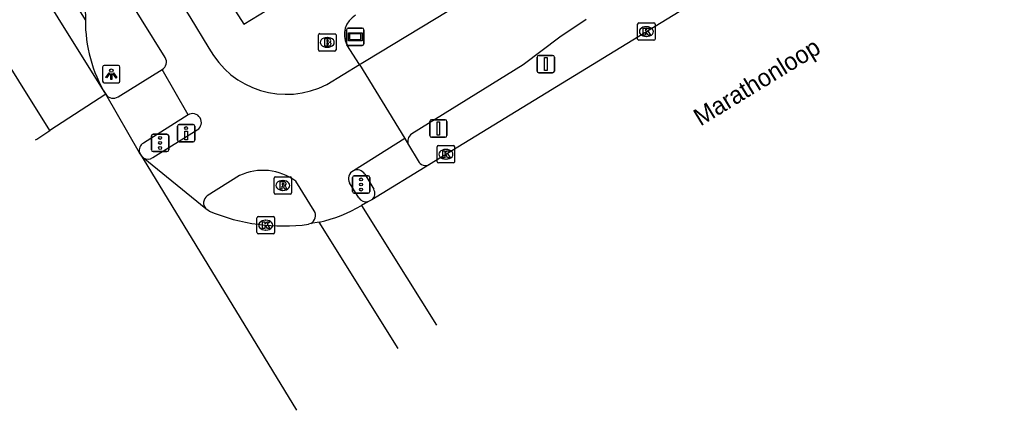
# Model space of a CAD drawing. Extents: x 158461 to 159795, y 387220 to 388672.
# Drawn here: x 158822.5 to 158879.5, y 387220 to 387242.3 of the extents above; entities that cross this region are included whole.
import ezdxf

# ---------------------------------------------------------------- set-up
doc = ezdxf.new("R2010")
doc.units = 0
for name, color, linetype in [('IMGEO_Brandkraan', 7, 'Continuous'), ('IMGEO_Drukknoppaal', 7, 'Continuous'), ('IMGEO_Fietspad_gesloten', 7, 'Continuous'), ('IMGEO_Fietspad_open', 7, 'Continuous'), ('IMGEO_Kolk', 7, 'Continuous'), ('IMGEO_Lichtpunt', 7, 'Continuous'), ('IMGEO_Openbare_ruimte_label', 7, 'Continuous'), ('IMGEO_Rijbaan_lokaal_gesloten', 7, 'Continuous'), ('IMGEO_Rijbaan_lokaal_open', 7, 'Continuous'), ('IMGEO_Rijbaan_regionaal_gesloten', 7, 'Continuous'), ('IMGEO_Rioolput', 7, 'Continuous'), ('IMGEO_Verkeersbordpaal', 7, 'Continuous'), ('IMGEO_Verkeersregelinstallatiepaal', 7, 'Continuous'), ('IMGEO_Verklikker', 7, 'Continuous'), ('IMGEO_Voetpad_open', 7, 'Continuous')]:
    doc.layers.add(name, color=color, linetype=linetype)

msp = doc.modelspace()

# ---------------------------------------------------------------- linework, layer by layer
at = {"layer": 'IMGEO_Brandkraan'}
for p, q in [((158839.576, 387240.62), (158839.576, 387241.472)), ((158839.651, 387241.546), (158840.503, 387241.546)), ((158840.064, 387241.326), (158840.089, 387241.326)), ((158840.577, 387241.472), (158840.577, 387240.62)), ((158840.503, 387240.546), (158839.651, 387240.546)), ((158840.087, 387240.766), (158840.062, 387240.766))]:
    msp.add_line(p, q, dxfattribs=at)
for points in [[(158839.576, 387240.62), (158839.576, 387241.472)], [(158839.651, 387241.546), (158840.503, 387241.546)], [(158839.924, 387241.246), (158839.924, 387240.846), (158840.137, 387240.846)], [(158840.155, 387241.246), (158839.924, 387241.246)], [(158840.103, 387241.165), (158840.049, 387241.165), (158840.049, 387241.089)], [(158840.049, 387241.089), (158840.102, 387241.089)], [(158840.111, 387241.013), (158840.049, 387241.013), (158840.049, 387240.932)], [(158840.577, 387241.472), (158840.577, 387240.62)], [(158840.503, 387240.546), (158839.651, 387240.546)], [(158840.049, 387240.932), (158840.111, 387240.932)]]:
    msp.add_lwpolyline(points, dxfattribs=at)
for centre, radius, start, end in [((158839.653, 387241.47), 0.0765, 91.552, 178.448), ((158839.653, 387241.47), 0.0765, 91.552, 178.448), ((158840.104, 387241.127), 0.0379, 267.8285, 90.9355), ((158840.112, 387240.972), 0.0404, 269.8759, 90.5077), ((158840.159, 387241.101), 0.145, 59.4692, 91.5367), ((158840.184, 387241.148), 0.0922, 285.5137, 58.1501), ((158840.189, 387240.956), 0.105, 301.3115, 78.989), ((158840.501, 387241.47), 0.0765, 1.552, 88.448), ((158840.501, 387241.47), 0.0765, 1.552, 88.448), ((158839.653, 387240.622), 0.0765, 181.552, 268.448), ((158839.653, 387240.622), 0.0765, 181.552, 268.448), ((158840.143, 387241.097), 0.251, 268.6676, 293.5347), ((158840.501, 387240.622), 0.0765, 271.552, 358.448), ((158840.501, 387240.622), 0.0765, 271.552, 358.448)]:
    msp.add_arc(centre, radius, start, end, dxfattribs=at)
for centre, major_axis, ratio, start_param, end_param in [((158840.063, 387241.046), (-0.387, 0.002), 0.722429, 4.712389, 7.853982), ((158840.088, 387241.046), (-0.39, 0.002), 0.717154, 1.570796, 4.712389)]:
    msp.add_ellipse(centre, major_axis=major_axis, ratio=ratio, start_param=start_param, end_param=end_param, dxfattribs=at)
at = {"layer": 'IMGEO_Drukknoppaal'}
for p, q in [((158831.491, 387235.445), (158831.491, 387236.245)), ((158831.491, 387236.245), (158831.491, 387235.445)), ((158831.591, 387236.345), (158832.381, 387236.345)), ((158832.381, 387236.345), (158831.591, 387236.345)), ((158832.481, 387236.245), (158832.481, 387235.445)), ((158832.481, 387235.445), (158832.481, 387236.245)), ((158832.381, 387235.345), (158831.591, 387235.345)), ((158831.591, 387235.345), (158832.381, 387235.345))]:
    msp.add_line(p, q, dxfattribs=at)
msp.add_lwpolyline([(158832.061, 387235.97), (158832.061, 387235.47), (158831.911, 387235.47), (158831.911, 387235.97), (158832.061, 387235.97)], dxfattribs=at)
msp.add_circle((158831.986, 387236.135), 0.085, dxfattribs=at)
for centre, start, end in [((158831.591, 387236.245), 90, 180), ((158831.591, 387236.245), 90, 180), ((158832.381, 387236.245), 0, 90), ((158832.381, 387236.245), 360, 90), ((158831.591, 387235.445), 180, 270), ((158831.591, 387235.445), 180, 270), ((158832.381, 387235.445), 270, 0), ((158832.381, 387235.445), 270, 0)]:
    msp.add_arc(centre, 0.1, start, end, dxfattribs=at)
at = {"layer": 'IMGEO_Fietspad_gesloten'}
for points in [[(158972.609, 387317.073), (158959.975, 387309.829), (158926.744, 387290.382), (158873.726, 387258.132), (158855.546, 387246.987), (158853.255, 387245.716), (158851.856, 387245.05), (158847.763, 387243.287), (158842.297, 387239.997), (158842.013, 387239.825), (158841.931, 387239.775)], [(158854.915, 387242.367), (158853.397, 387241.348), (158851.296, 387239.762), (158844.925, 387235.8)], [(158841.931, 387239.775), (158844.522, 387235.533)], [(158844.522, 387235.533), (158844.733, 387235.173)]]:
    msp.add_lwpolyline(points, dxfattribs=at)
for centre, radius, start, end in [((158845.164, 387235.384), 0.48, 119.855, 206.0937), ((158837.979, 387238.435), 7.858, 282.0218, 301.1408)]:
    msp.add_arc(centre, radius, start, end, dxfattribs=at)
at = {"layer": 'IMGEO_Fietspad_open'}
for points in [[(158830.121, 387245.834), (158832.194, 387242.517), (158833.291, 387240.724)], [(158830.787, 387240.184), (158828.068, 387244.556)], [(158832.096, 387236.889), (158830.612, 387239.49)], [(158840.048, 387238.636), (158841.931, 387239.775)], [(158830.081, 387234.449), (158832.627, 387236.04)], [(158844.522, 387235.533), (158841.572, 387233.688)], [(158835.049, 387233.414), (158833.188, 387232.249)], [(158839.331, 387231.398), (158838.275, 387233.088)], [(158841.887, 387232.136), (158841.357, 387232.999)]]:
    msp.add_lwpolyline(points, dxfattribs=at)
for centre, radius, start, end in [((158837.731, 387243.115), 5.043, 208.3033, 297.3531), ((158830.341, 387239.927), 0.515, 301.7901, 29.9044), ((158832.359, 387236.463), 0.501, 302.3398, 121.7074), ((158829.798, 387234.859), 0.498, 237.6931, 304.6026), ((158836.392, 387230.578), 3.138, 53.1216, 115.3377), ((158841.788, 387233.243), 0.495, 115.8429, 209.4964), ((158833.485, 387231.848), 0.499, 126.542, 221.0882), ((158842.308, 387232.402), 0.498, 212.2608, 280.913), ((158838.89, 387231.129), 0.517, 297.6951, 31.3949)]:
    msp.add_arc(centre, radius, start, end, dxfattribs=at)
at = {"layer": 'IMGEO_Kolk'}
for p, q in [((158857.94, 387242.166), (158858.792, 387242.166)), ((158857.865, 387241.24), (158857.865, 387242.092)), ((158858.353, 387241.946), (158858.378, 387241.946)), ((158858.866, 387242.092), (158858.866, 387241.24)), ((158858.792, 387241.166), (158857.94, 387241.166)), ((158858.376, 387241.386), (158858.351, 387241.386)), ((158846.377, 387234.212), (158846.377, 387235.064)), ((158846.452, 387235.138), (158847.304, 387235.138)), ((158846.865, 387234.918), (158846.89, 387234.918)), ((158847.378, 387235.064), (158847.378, 387234.212)), ((158846.888, 387234.358), (158846.863, 387234.358)), ((158847.304, 387234.138), (158846.452, 387234.138)), ((158836.048, 387230.15), (158836.048, 387231.002)), ((158836.123, 387231.076), (158836.975, 387231.076)), ((158836.536, 387230.856), (158836.561, 387230.856)), ((158837.049, 387231.002), (158837.049, 387230.15)), ((158836.559, 387230.296), (158836.534, 387230.296)), ((158836.975, 387230.076), (158836.123, 387230.076))]:
    msp.add_line(p, q, dxfattribs=at)
for points in [[(158857.94, 387242.166), (158858.792, 387242.166)], [(158857.865, 387241.24), (158857.865, 387242.092)], [(158858.186, 387241.866), (158858.309, 387241.866), (158858.309, 387241.715), (158858.439, 387241.866), (158858.603, 387241.866), (158858.457, 387241.715), (158858.61, 387241.466), (158858.458, 387241.466), (158858.373, 387241.63), (158858.309, 387241.563), (158858.309, 387241.466), (158858.186, 387241.466), (158858.186, 387241.866)], [(158858.866, 387242.092), (158858.866, 387241.24)], [(158858.792, 387241.166), (158857.94, 387241.166)], [(158846.377, 387234.212), (158846.377, 387235.064)], [(158846.452, 387235.138), (158847.304, 387235.138)], [(158846.698, 387234.838), (158846.821, 387234.838), (158846.821, 387234.687), (158846.951, 387234.838), (158847.115, 387234.838), (158846.969, 387234.687), (158847.122, 387234.438), (158846.97, 387234.438), (158846.885, 387234.602), (158846.821, 387234.535), (158846.821, 387234.438), (158846.698, 387234.438), (158846.698, 387234.838)], [(158847.378, 387235.064), (158847.378, 387234.212)], [(158847.304, 387234.138), (158846.452, 387234.138)], [(158836.048, 387230.15), (158836.048, 387231.002)], [(158836.123, 387231.076), (158836.975, 387231.076)], [(158836.369, 387230.776), (158836.492, 387230.776), (158836.492, 387230.625), (158836.622, 387230.776), (158836.786, 387230.776), (158836.64, 387230.625), (158836.793, 387230.376), (158836.641, 387230.376), (158836.556, 387230.54), (158836.492, 387230.473), (158836.492, 387230.376), (158836.369, 387230.376), (158836.369, 387230.776)], [(158837.049, 387231.002), (158837.049, 387230.15)], [(158836.975, 387230.076), (158836.123, 387230.076)]]:
    msp.add_lwpolyline(points, dxfattribs=at)
for centre, start, end in [((158857.942, 387242.09), 91.552, 178.448), ((158857.942, 387242.09), 91.552, 178.448), ((158858.79, 387242.09), 1.552, 88.448), ((158858.79, 387242.09), 1.552, 88.448), ((158857.942, 387241.242), 181.552, 268.448), ((158857.942, 387241.242), 181.552, 268.448), ((158858.79, 387241.242), 271.552, 358.448), ((158858.79, 387241.242), 271.552, 358.448), ((158846.454, 387235.062), 91.552, 178.448), ((158846.454, 387235.062), 91.552, 178.448), ((158847.302, 387235.062), 1.552, 88.448), ((158847.302, 387235.062), 1.552, 88.448), ((158846.454, 387234.214), 181.552, 268.448), ((158846.454, 387234.214), 181.552, 268.448), ((158847.302, 387234.214), 271.552, 358.448), ((158847.302, 387234.214), 271.552, 358.448), ((158836.125, 387231), 91.552, 178.448), ((158836.125, 387231), 91.552, 178.448), ((158836.973, 387231), 1.552, 88.448), ((158836.973, 387231), 1.552, 88.448), ((158836.125, 387230.152), 181.552, 268.448), ((158836.125, 387230.152), 181.552, 268.448), ((158836.973, 387230.152), 271.552, 358.448), ((158836.973, 387230.152), 271.552, 358.448)]:
    msp.add_arc(centre, 0.0765, start, end, dxfattribs=at)
for centre, major_axis, ratio, start_param, end_param in [((158858.352, 387241.666), (-0.387, 0.002), 0.722429, 4.712389, 7.853982), ((158858.377, 387241.666), (-0.39, 0.002), 0.717154, 1.570796, 4.712389), ((158846.864, 387234.638), (-0.387, 0.002), 0.722429, 4.712389, 7.853982), ((158846.889, 387234.638), (-0.39, 0.002), 0.717154, 1.570796, 4.712389), ((158836.535, 387230.576), (-0.387, 0.002), 0.722429, 4.712389, 7.853982), ((158836.56, 387230.576), (-0.39, 0.002), 0.717154, 1.570796, 4.712389)]:
    msp.add_ellipse(centre, major_axis=major_axis, ratio=ratio, start_param=start_param, end_param=end_param, dxfattribs=at)
at = {"layer": 'IMGEO_Lichtpunt'}
for p, q in [((158827.199, 387239.633), (158827.199, 387238.826)), ((158827.199, 387239.633), (158827.199, 387238.826)), ((158828.101, 387239.728), (158827.293, 387239.728)), ((158828.101, 387239.728), (158827.293, 387239.728)), ((158828.195, 387238.826), (158828.195, 387239.633)), ((158828.195, 387238.826), (158828.195, 387239.633)), ((158827.293, 387238.732), (158828.101, 387238.732)), ((158827.293, 387238.732), (158828.101, 387238.732))]:
    msp.add_line(p, q, dxfattribs=at)
for points in [[(158827.573, 387239.297), (158827.612, 387239.269), (158827.424, 387239.007), (158827.386, 387239.034), (158827.573, 387239.297)], [(158827.785, 387239.269), (158827.823, 387239.296), (158828.01, 387239.034), (158827.971, 387239.006), (158827.785, 387239.269)], [(158827.675, 387239.249), (158827.722, 387239.249), (158827.722, 387238.927), (158827.675, 387238.927), (158827.675, 387239.249)]]:
    msp.add_lwpolyline(points, dxfattribs=at)
msp.add_circle((158827.698, 387239.431), 0.0994, dxfattribs=at)
for centre, start, end in [((158827.293, 387239.633), 90, 180), ((158827.293, 387239.633), 90, 180), ((158828.101, 387239.633), 0, 90), ((158828.101, 387239.633), 0, 90), ((158827.293, 387238.826), 180, 270), ((158827.293, 387238.826), 180, 270), ((158828.101, 387238.826), 270, 0), ((158828.101, 387238.826), 270, 360)]:
    msp.add_arc(centre, 0.0946, start, end, dxfattribs=at)
at = {"layer": 'IMGEO_Rijbaan_lokaal_gesloten'}
for points in [[(158826.216, 387242.334), (158825.979, 387242.748), (158818.516, 387254.694)], [(158866.997, 387246.961), (158862.902, 387244.442), (158845.942, 387234.06)], [(158845.942, 387234.06), (158842.636, 387232.03)], [(158842.402, 387231.913), (158842.043, 387231.709)], [(158842.636, 387232.03), (158842.402, 387231.913)], [(158842.043, 387231.709), (158846.342, 387224.841)]]:
    msp.add_lwpolyline(points, dxfattribs=at)
msp.add_arc((158834.173, 387242.217), 7.958, 179.1541, 211.3789, dxfattribs=at)
at = {"layer": 'IMGEO_Rijbaan_lokaal_open'}
msp.add_lwpolyline([(158826.131, 387245.886), (158826.216, 387242.334)], dxfattribs=at)
at = {"layer": 'IMGEO_Rijbaan_regionaal_gesloten'}
for points in [[(158824.176, 387235.992), (158792.362, 387286.934), (158694.255, 387443.965), (158684.574, 387459.461), (158661.978, 387495.697), (158658.09, 387501.91), (158642.285, 387527.165), (158630.017, 387546.716), (158625.563, 387554.193)], [(158827.379, 387238.073), (158819.163, 387251.214), (158817.458, 387253.85)], [(158827.379, 387238.073), (158824.176, 387235.992)], [(158829.317, 387234.729), (158827.379, 387238.073)], [(158823.356, 387235.46), (158823.437, 387235.512), (158824.176, 387235.992)], [(158829.532, 387234.438), (158829.317, 387234.729)], [(158829.317, 387234.729), (158838.315, 387219.983)], [(158833.109, 387231.52), (158829.532, 387234.438)], [(158833.315, 387231.379), (158833.109, 387231.52)], [(158839.616, 387230.749), (158839.13, 387230.671)], [(158844.139, 387223.508), (158839.616, 387230.749)], [(158839.13, 387230.671), (158839.009, 387230.625)]]:
    msp.add_lwpolyline(points, dxfattribs=at)
msp.add_arc((158837.56, 387241.563), 11.034, 247.3699, 277.5436, dxfattribs=at)
at = {"layer": 'IMGEO_Rioolput'}
for p, q in [((158837.027, 387232.425), (158837.027, 387233.277)), ((158837.102, 387233.351), (158837.954, 387233.351)), ((158837.515, 387233.131), (158837.54, 387233.131)), ((158838.028, 387233.277), (158838.028, 387232.425)), ((158837.538, 387232.571), (158837.513, 387232.571)), ((158837.954, 387232.351), (158837.102, 387232.351))]:
    msp.add_line(p, q, dxfattribs=at)
for points in [[(158837.027, 387232.425), (158837.027, 387233.277)], [(158837.102, 387233.351), (158837.954, 387233.351)], [(158837.616, 387233.049), (158837.364, 387233.051), (158837.364, 387232.651)], [(158838.028, 387233.277), (158838.028, 387232.425)], [(158837.364, 387232.651), (158837.488, 387232.651), (158837.488, 387232.813), (158837.499, 387232.813)], [(158837.542, 387232.97), (158837.488, 387232.97), (158837.488, 387232.889)], [(158837.488, 387232.889), (158837.54, 387232.889)], [(158837.546, 387232.784), (158837.617, 387232.651), (158837.757, 387232.651), (158837.692, 387232.777)], [(158837.954, 387232.351), (158837.102, 387232.351)]]:
    msp.add_lwpolyline(points, dxfattribs=at)
for centre, radius, start, end in [((158837.104, 387233.275), 0.0765, 91.552, 178.448), ((158837.104, 387233.275), 0.0765, 91.552, 178.448), ((158837.615, 387232.939), 0.109, 350.3612, 89.416), ((158837.952, 387233.275), 0.0765, 1.552, 88.448), ((158837.952, 387233.275), 0.0765, 1.552, 88.448), ((158837.498, 387232.76), 0.0533, 26.0293, 88.6989), ((158837.524, 387233.078), 0.19, 274.7715, 282.9687), ((158837.548, 387232.874), 0.0964, 77.0061, 93.1865), ((158837.562, 387232.931), 0.0378, 276.6634, 79.6772), ((158837.613, 387232.939), 0.112, 277.5842, 350.9817), ((158837.597, 387232.724), 0.108, 29.5134, 73.7905), ((158837.104, 387232.427), 0.0765, 181.552, 268.448), ((158837.104, 387232.427), 0.0765, 181.552, 268.448), ((158837.952, 387232.427), 0.0765, 271.552, 358.448), ((158837.952, 387232.427), 0.0765, 271.552, 358.448)]:
    msp.add_arc(centre, radius, start, end, dxfattribs=at)
for centre, major_axis, ratio, start_param, end_param in [((158837.514, 387232.851), (-0.387, 0.002), 0.722429, 4.712389, 7.853982), ((158837.539, 387232.851), (-0.39, 0.002), 0.717154, 1.570796, 4.712389)]:
    msp.add_ellipse(centre, major_axis=major_axis, ratio=ratio, start_param=start_param, end_param=end_param, dxfattribs=at)
at = {"layer": 'IMGEO_Verkeersbordpaal'}
for p, q in [((158852.104, 387239.404), (158852.104, 387240.204)), ((158852.104, 387240.204), (158852.104, 387239.404)), ((158852.204, 387240.304), (158852.994, 387240.304)), ((158852.994, 387240.304), (158852.204, 387240.304)), ((158853.094, 387240.204), (158853.094, 387239.404)), ((158853.094, 387239.404), (158853.094, 387240.204)), ((158852.994, 387239.304), (158852.204, 387239.304)), ((158852.204, 387239.304), (158852.994, 387239.304)), ((158845.948, 387235.712), (158845.948, 387236.512)), ((158845.948, 387236.512), (158845.948, 387235.712)), ((158846.048, 387236.612), (158846.838, 387236.612)), ((158846.838, 387236.612), (158846.048, 387236.612)), ((158846.938, 387236.512), (158846.938, 387235.712)), ((158846.938, 387235.712), (158846.938, 387236.512)), ((158846.838, 387235.612), (158846.048, 387235.612)), ((158846.048, 387235.612), (158846.838, 387235.612))]:
    msp.add_line(p, q, dxfattribs=at)
for points in [[(158852.524, 387240.179), (158852.674, 387240.179), (158852.674, 387239.429), (158852.524, 387239.429), (158852.524, 387240.179)], [(158846.368, 387236.487), (158846.518, 387236.487), (158846.518, 387235.737), (158846.368, 387235.737), (158846.368, 387236.487)]]:
    msp.add_lwpolyline(points, dxfattribs=at)
for centre, start, end in [((158852.204, 387240.204), 90, 180), ((158852.204, 387240.204), 90, 180), ((158852.994, 387240.204), 0, 90), ((158852.994, 387240.204), 360, 90), ((158852.204, 387239.404), 180, 270), ((158852.204, 387239.404), 180, 270), ((158852.994, 387239.404), 270, 0), ((158852.994, 387239.404), 270, 0), ((158846.048, 387236.512), 90, 180), ((158846.048, 387236.512), 90, 180), ((158846.838, 387236.512), 0, 90), ((158846.838, 387236.512), 360, 90), ((158846.048, 387235.712), 180, 270), ((158846.048, 387235.712), 180, 270), ((158846.838, 387235.712), 270, 0), ((158846.838, 387235.712), 270, 0)]:
    msp.add_arc(centre, 0.1, start, end, dxfattribs=at)
at = {"layer": 'IMGEO_Verkeersregelinstallatiepaal'}
for p, q in [((158829.999, 387234.887), (158829.999, 387235.687)), ((158829.999, 387235.687), (158829.999, 387234.887)), ((158830.099, 387235.787), (158830.889, 387235.787)), ((158830.889, 387235.787), (158830.099, 387235.787)), ((158830.989, 387235.687), (158830.989, 387234.887)), ((158830.989, 387234.887), (158830.989, 387235.687)), ((158830.889, 387234.787), (158830.099, 387234.787)), ((158830.099, 387234.787), (158830.889, 387234.787)), ((158841.523, 387232.505), (158841.523, 387233.305)), ((158841.523, 387233.305), (158841.523, 387232.505)), ((158841.623, 387233.405), (158842.413, 387233.405)), ((158842.413, 387233.405), (158841.623, 387233.405)), ((158842.513, 387233.305), (158842.513, 387232.505)), ((158842.513, 387232.505), (158842.513, 387233.305)), ((158842.413, 387232.405), (158841.623, 387232.405)), ((158841.623, 387232.405), (158842.413, 387232.405))]:
    msp.add_line(p, q, dxfattribs=at)
for centre in [(158830.494, 387235.577), (158830.494, 387235.287), (158830.494, 387234.997), (158842.018, 387233.195), (158842.018, 387232.905), (158842.018, 387232.615)]:
    msp.add_circle(centre, 0.085, dxfattribs=at)
for centre, start, end in [((158830.099, 387235.687), 90, 180), ((158830.099, 387235.687), 90, 180), ((158830.889, 387235.687), 0, 90), ((158830.889, 387235.687), 360, 90), ((158830.099, 387234.887), 180, 270), ((158830.099, 387234.887), 180, 270), ((158830.889, 387234.887), 270, 0), ((158830.889, 387234.887), 270, 0), ((158841.623, 387233.305), 90, 180), ((158841.623, 387233.305), 90, 180), ((158842.413, 387233.305), 0, 90), ((158842.413, 387233.305), 360, 90), ((158841.623, 387232.505), 180, 270), ((158841.623, 387232.505), 180, 270), ((158842.413, 387232.505), 270, 0), ((158842.413, 387232.505), 270, 0)]:
    msp.add_arc(centre, 0.1, start, end, dxfattribs=at)
at = {"layer": 'IMGEO_Verklikker'}
for p, q in [((158841.183, 387240.97), (158841.183, 387241.77)), ((158841.183, 387241.77), (158841.183, 387240.97)), ((158841.283, 387241.87), (158842.073, 387241.87)), ((158842.073, 387241.87), (158841.283, 387241.87)), ((158842.173, 387241.77), (158842.173, 387240.97)), ((158842.173, 387240.97), (158842.173, 387241.77)), ((158842.073, 387240.87), (158841.283, 387240.87)), ((158841.283, 387240.87), (158842.073, 387240.87))]:
    msp.add_line(p, q, dxfattribs=at)
for points in [[(158841.284, 387241.602), (158842.072, 387241.602), (158842.072, 387241.138), (158841.284, 387241.138), (158841.284, 387241.602)], [(158841.349, 387241.537), (158841.349, 387241.203), (158842.007, 387241.203), (158842.007, 387241.537), (158841.349, 387241.537)]]:
    msp.add_lwpolyline(points, dxfattribs=at)
for centre, start, end in [((158841.283, 387241.77), 90, 180), ((158841.283, 387241.77), 90, 180), ((158842.073, 387241.77), 0, 90), ((158842.073, 387241.77), 360, 90), ((158841.283, 387240.97), 180, 270), ((158841.283, 387240.97), 180, 270), ((158842.073, 387240.97), 270, 0), ((158842.073, 387240.97), 270, 0)]:
    msp.add_arc(centre, 0.1, start, end, dxfattribs=at)
at = {"layer": 'IMGEO_Voetpad_open'}
for points in [[(158830.558, 387249.49), (158835.3, 387242.091), (158843.652, 387247.19)], [(158841.931, 387239.775), (158841.196, 387240.914)], [(158828.084, 387237.927), (158830.612, 387239.49)], [(158832.096, 387236.889), (158829.536, 387235.283)], [(158844.733, 387235.173), (158845.284, 387234.254)], [(158842.225, 387233.497), (158842.736, 387232.645)]]:
    msp.add_lwpolyline(points, dxfattribs=at)
for centre, radius, start, end in [((158842.328, 387241.498), 1.274, 119.5476, 207.2962), ((158827.803, 387238.346), 0.504, 212.7571, 303.8427), ((158829.8, 387234.858), 0.5, 121.8932, 194.9684), ((158845.704, 387234.467), 0.471, 206.871, 300.2745), ((158841.796, 387233.242), 0.499, 30.737, 116.655), ((158842.307, 387232.399), 0.495, 311.7402, 29.7887)]:
    msp.add_arc(centre, radius, start, end, dxfattribs=at)

# ---------------------------------------------------------------- texts
at = {"layer": 'IMGEO_Openbare_ruimte_label'}
msp.add_text('Marathonloop', height=1, rotation=31.4649, dxfattribs=at).set_placement((158861.468, 387236.224))

doc.saveas('drawing.dxf')
